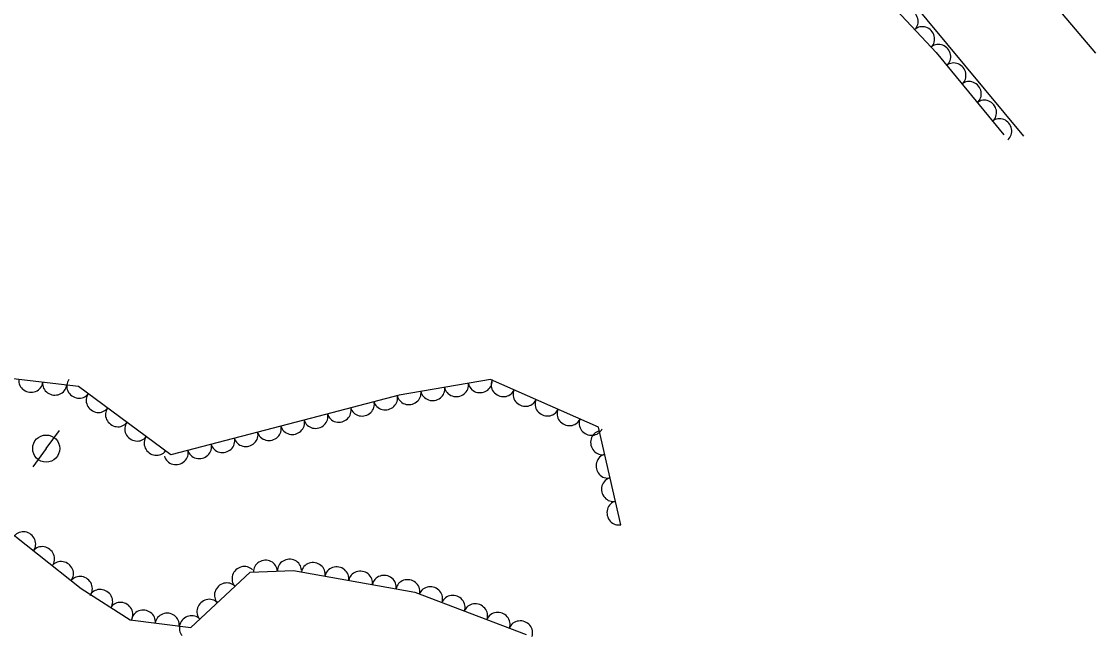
# Model space of a CAD drawing. Extents: x 1722896 to 1754269, y 648279 to 666297.
# Drawn here: x 1741241.7 to 1741420.3, y 649919.3 to 650021.7 of the extents above; entities that cross this region are included whole.
import ezdxf

# ---------------------------------------------------------------- set-up
doc = ezdxf.new("R2010")
doc.units = 0
for name, color, linetype in [('SURVEY - CENTERLINE - Preliminary Text', 7, 'Continuous'), ('SURVEY - DTM - Breaklines', 7, 'Continuous'), ('SURVEY - VEGETATION - Features with Text', 7, 'Continuous')]:
    doc.layers.add(name, color=color, linetype=linetype)

msp = doc.modelspace()

# ---------------------------------------------------------------- linework, layer by layer
at = {"layer": 'SURVEY - CENTERLINE - Preliminary Text'}
msp.add_lwpolyline([(1741408.44, 650002.6), (1741385.8, 650029.9), (1741370.83, 650031.28), (1741361.23, 650031.58), (1741358.31, 650040.44), (1741369.22, 650060.78), (1741382.19, 650064.13), (1741398.57, 650044.09), (1741409.84, 650028.86), (1741420.34, 650016.43)], dxfattribs=at)
at = {"layer": 'SURVEY - DTM - Breaklines'}
for q in [(1741248.05, 649953.65), (1741243.6, 649947.61)]:
    msp.add_line((1741245.82, 649950.63), q, dxfattribs=at)
msp.add_circle((1741245.82, 649950.63), 2.25, dxfattribs=at)
at = {"layer": 'SURVEY - VEGETATION - Features with Text'}
for points in [[(1741387.22, 650023.6), (1741393.82, 650016.56), (1741405.08, 650002.84)], [(1741341.42, 649937.96), (1741337.66, 649954.2), (1741319.69, 649962.1), (1741304.5, 649959.54), (1741289.97, 649955.69), (1741266.53, 649949.61), (1741251.19, 649960.94), (1741239.39, 649962.34), (1741231.09, 649955.31), (1741231.19, 649945.12), (1741237.03, 649938.86), (1741251.65, 649927.34), (1741259.78, 649922.15), (1741269.88, 649920.84), (1741279.72, 649930.04), (1741286.95, 649930.35), (1741307.15, 649926.71), (1741325.63, 649919.71)]]:
    msp.add_lwpolyline(points, dxfattribs=at)
for centre, major_axis in [((1741388.9, 650021.81), (1.37, -1.46)), ((1741391.64, 650018.89), (1.37, -1.46)), ((1741394.33, 650015.94), (1.27, -1.55)), ((1741396.87, 650012.84), (1.27, -1.55)), ((1741399.41, 650009.75), (1.27, -1.55)), ((1741401.95, 650006.66), (1.27, -1.55)), ((1741404.48, 650003.57), (1.27, -1.55)), ((1741243.26, 649961.88), (-1.99, 0.23)), ((1741251.2, 649960.93), (-1.61, 1.19)), ((1741318.01, 649961.81), (-1.97, -0.33)), ((1741321.79, 649961.17), (-1.83, 0.81)), ((1741247.23, 649961.41), (-1.99, 0.23)), ((1741310.12, 649960.49), (-1.97, -0.33)), ((1741314.06, 649961.15), (-1.97, -0.33)), ((1741325.45, 649959.56), (-1.83, 0.81)), ((1741254.42, 649958.56), (-1.61, 1.19)), ((1741298.41, 649957.92), (-1.93, -0.51)), ((1741302.27, 649958.95), (-1.93, -0.51)), ((1741306.17, 649959.82), (-1.97, -0.33)), ((1741329.11, 649957.95), (-1.83, 0.81)), ((1741257.64, 649956.18), (-1.61, 1.19)), ((1741294.54, 649956.9), (-1.93, -0.51)), ((1741332.77, 649956.34), (-1.83, 0.81)), ((1741260.85, 649953.8), (-1.61, 1.19)), ((1741286.8, 649954.86), (-1.94, -0.5)), ((1741290.68, 649955.87), (-1.93, -0.51)), ((1741336.44, 649954.73), (-1.83, 0.81)), ((1741279.06, 649952.86), (-1.94, -0.5)), ((1741282.93, 649953.86), (-1.94, -0.5)), ((1741338.26, 649951.6), (-0.45, 1.95)), ((1741264.07, 649951.43), (-1.61, 1.19)), ((1741271.32, 649950.85), (-1.94, -0.5)), ((1741275.19, 649951.86), (-1.94, -0.5)), ((1741267.44, 649949.85), (-1.94, -0.5)), ((1741339.16, 649947.7), (-0.45, 1.95)), ((1741340.07, 649943.81), (-0.45, 1.95)), ((1741340.97, 649939.91), (-0.45, 1.95)), ((1741242.12, 649934.85), (1.57, -1.24)), ((1741245.26, 649932.38), (1.57, -1.24)), ((1741248.4, 649929.9), (1.57, -1.24)), ((1741282.28, 649930.15), (2, 0.09)), ((1741286.28, 649930.32), (2, 0.09)), ((1741290.23, 649929.76), (1.97, -0.35)), ((1741278.67, 649929.06), (1.46, 1.37)), ((1741294.16, 649929.05), (1.97, -0.35)), ((1741298.1, 649928.34), (1.97, -0.35)), ((1741251.55, 649927.42), (1.57, -1.24)), ((1741275.75, 649926.33), (1.46, 1.37)), ((1741302.04, 649927.63), (1.97, -0.35)), ((1741305.97, 649926.92), (1.97, -0.35)), ((1741254.91, 649925.26), (1.69, -1.08)), ((1741309.77, 649925.72), (1.87, -0.71)), ((1741313.51, 649924.3), (1.87, -0.71)), ((1741258.28, 649923.11), (1.69, -1.08)), ((1741272.83, 649923.6), (1.46, 1.37)), ((1741317.25, 649922.89), (1.87, -0.71)), ((1741261.98, 649921.86), (1.98, -0.26)), ((1741265.95, 649921.35), (1.98, -0.26)), ((1741269.91, 649920.87), (1.46, 1.37)), ((1741320.99, 649921.47), (1.87, -0.71)), ((1741324.74, 649920.05), (1.87, -0.71))]:
    msp.add_ellipse(centre, major_axis=major_axis, ratio=0.940188, start_param=0, end_param=3.141593, dxfattribs=at)

doc.saveas('drawing.dxf')
